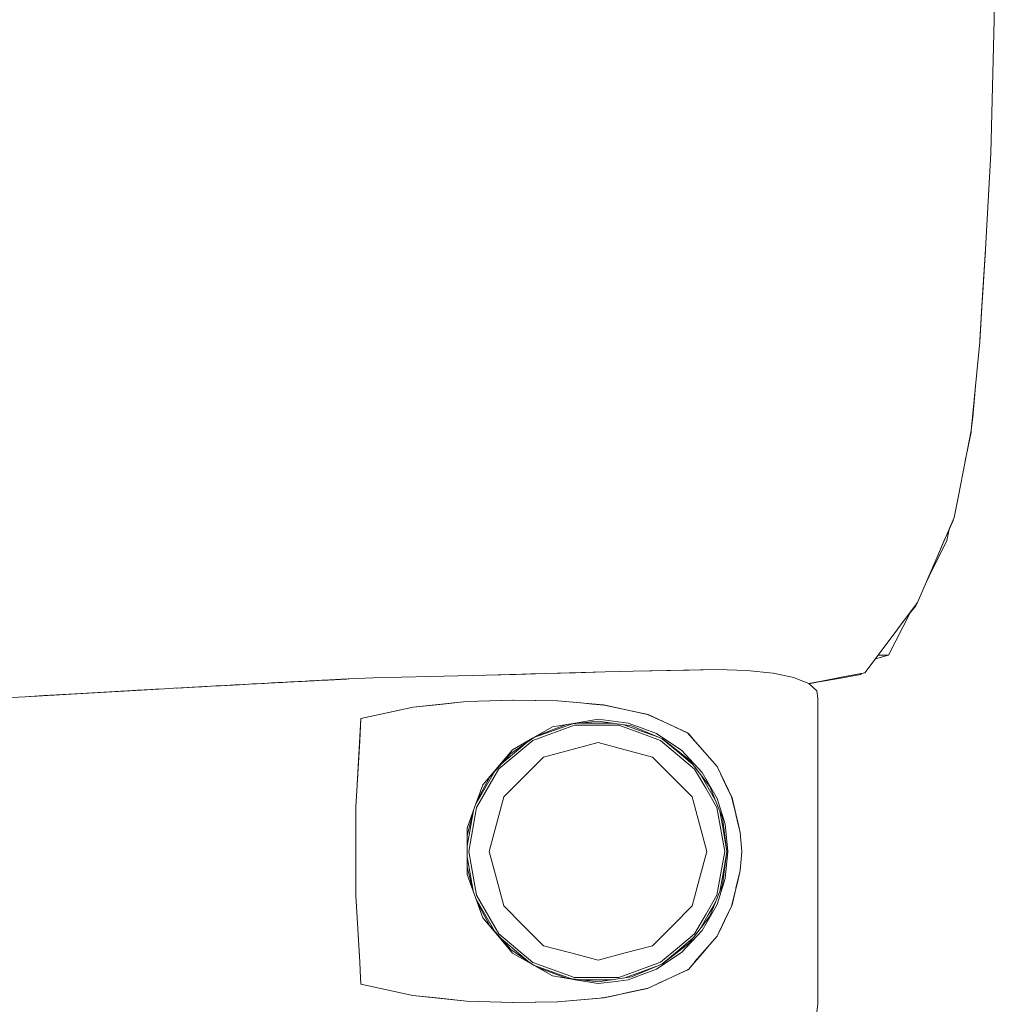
# Model space of a CAD drawing. Header units: millimetres. Extents: x -261 to 187, y -214 to 106.
# Tile 650 of 656: x -208.233 to -207.88, y 7.187 to 7.543. Entities that reach past the tile are written whole.
import ezdxf

# ---------------------------------------------------------------- set-up
doc = ezdxf.new("R2010")
doc.units = ezdxf.units.MM
doc.header["$LTSCALE"] = 0.005
doc.header["$MEASUREMENT"] = 0
doc.layers.add('IFC-Elemento de mobília-Contorno', color=9, linetype='Continuous', lineweight=5)

msp = doc.modelspace()

# ---------------------------------------------------------------- linework, layer by layer
at = {"layer": 'IFC-Elemento de mobília-Contorno', "lineweight": 5}
for p, q in [((-207.88152, 7.59168), (-207.88026, 7.54333)), ((-207.88152, 7.49498), (-207.88026, 7.54333)), ((-207.88341, 7.46044), (-207.88152, 7.49498)), ((-207.88448, 7.44369), (-207.88341, 7.46044)), ((-207.88435, 7.44482), (-207.88341, 7.46044)), ((-207.88354, 7.45825), (-207.88349, 7.45902)), ((-207.88435, 7.44482), (-207.88354, 7.45825)), ((-207.88463, 7.44136), (-207.88435, 7.44482)), ((-207.88554, 7.42693), (-207.88448, 7.44369)), ((-207.88551, 7.42735), (-207.88459, 7.44183)), ((-207.88707, 7.41087), (-207.88554, 7.42693)), ((-207.88552, 7.42723), (-207.88551, 7.42735)), ((-207.88859, 7.39481), (-207.88707, 7.41087)), ((-207.88799, 7.39967), (-207.88707, 7.41087)), ((-207.88859, 7.39481), (-207.88799, 7.39967)), ((-207.89326, 7.37127), (-207.88859, 7.39481)), ((-207.88867, 7.39421), (-207.88861, 7.39474)), ((-207.89076, 7.38388), (-207.88867, 7.39421)), ((-207.89028, 7.38623), (-207.88867, 7.39421)), ((-207.89075, 7.38392), (-207.89028, 7.38623)), ((-207.89481, 7.36343), (-207.89326, 7.37127)), ((-207.90143, 7.34803), (-207.89481, 7.36343)), ((-207.89654, 7.35906), (-207.89511, 7.36231)), ((-207.89511, 7.36231), (-207.89496, 7.36309)), ((-207.89736, 7.35515), (-207.8964, 7.35974)), ((-207.90143, 7.34803), (-207.89812, 7.35573)), ((-207.9, 7.34997), (-207.89736, 7.35515)), ((-207.90264, 7.34479), (-207.9, 7.34997)), ((-207.90805, 7.33265), (-207.90143, 7.34803)), ((-207.9049, 7.33998), (-207.90264, 7.34479)), ((-207.90474, 7.34034), (-207.90143, 7.34803)), ((-207.90473, 7.34037), (-207.90264, 7.34479)), ((-207.91516, 7.32314), (-207.90805, 7.33265)), ((-207.9107, 7.32894), (-207.90865, 7.33149)), ((-207.90865, 7.33149), (-207.90827, 7.33236)), ((-207.91318, 7.32405), (-207.91055, 7.32923)), ((-207.91055, 7.32923), (-207.91043, 7.32946)), ((-207.91582, 7.31887), (-207.91318, 7.32405)), ((-207.91516, 7.32314), (-207.91279, 7.32631)), ((-207.91279, 7.3263), (-207.91279, 7.32631)), ((-207.927, 7.3073), (-207.91516, 7.32314)), ((-207.927, 7.3073), (-207.91753, 7.31998)), ((-207.92227, 7.31364), (-207.91753, 7.31998)), ((-207.91753, 7.31998), (-207.91516, 7.32314)), ((-207.91846, 7.31369), (-207.91582, 7.31887)), ((-207.927, 7.3073), (-207.92227, 7.31364)), ((-207.92323, 7.31234), (-207.91846, 7.31369)), ((-207.92227, 7.31364), (-207.91846, 7.31369)), ((-208.11342, 7.30509), (-208.1048, 7.30553)), ((-208.1048, 7.30553), (-208.08435, 7.30598)), ((-208.1048, 7.30553), (-208.09457, 7.30576)), ((-208.09457, 7.30576), (-208.08435, 7.30598)), ((-208.08435, 7.30598), (-208.06389, 7.30643)), ((-208.08435, 7.30598), (-208.06901, 7.30632)), ((-208.08435, 7.30598), (-208.07923, 7.30609)), ((-208.07923, 7.30609), (-208.07412, 7.30621)), ((-208.07412, 7.30621), (-208.06901, 7.30632)), ((-208.06901, 7.30632), (-208.06389, 7.30643)), ((-208.06389, 7.30643), (-208.04243, 7.30703)), ((-208.06389, 7.30643), (-208.05316, 7.30673)), ((-208.05316, 7.30673), (-208.04243, 7.30703)), ((-208.05316, 7.30673), (-208.0478, 7.30688)), ((-208.0478, 7.30688), (-208.04243, 7.30703)), ((-208.04243, 7.30703), (-208.02097, 7.30763)), ((-208.04243, 7.30703), (-208.0317, 7.30733)), ((-208.04243, 7.30703), (-208.03706, 7.30718)), ((-208.03706, 7.30718), (-208.0317, 7.30733)), ((-208.0317, 7.30733), (-208.02097, 7.30763)), ((-208.02097, 7.30763), (-208.01084, 7.30785)), ((-208.01084, 7.30785), (-207.98047, 7.30853)), ((-208.01084, 7.30785), (-207.9906, 7.30831)), ((-207.9906, 7.30831), (-207.98047, 7.30853)), ((-207.98047, 7.30853), (-207.96966, 7.30817)), ((-207.96966, 7.30817), (-207.96023, 7.3072)), ((-207.96023, 7.3072), (-207.95267, 7.3056)), ((-207.95267, 7.3056), (-207.95045, 7.30469)), ((-207.9427, 7.3043), (-207.93485, 7.3058)), ((-207.93641, 7.30528), (-207.92857, 7.30667)), ((-207.93485, 7.3058), (-207.927, 7.3073)), ((-207.92857, 7.30667), (-207.92828, 7.30706)), ((-207.92857, 7.30667), (-207.92826, 7.30706)), ((-207.92857, 7.30667), (-207.92826, 7.30706)), ((-208.17684, 7.30171), (-208.17346, 7.3019)), ((-208.17568, 7.30177), (-208.17161, 7.302)), ((-208.17568, 7.30177), (-208.17346, 7.3019)), ((-208.17568, 7.30177), (-208.17365, 7.30189)), ((-208.17422, 7.30185), (-208.17365, 7.30189)), ((-208.17346, 7.3019), (-208.1633, 7.30245)), ((-208.17346, 7.3019), (-208.17007, 7.30208)), ((-208.17161, 7.302), (-208.16954, 7.30211)), ((-208.17007, 7.30208), (-208.1633, 7.30245)), ((-208.17007, 7.30208), (-208.16669, 7.30226)), ((-208.16954, 7.30211), (-208.16746, 7.30222)), ((-208.16746, 7.30222), (-208.16683, 7.30226)), ((-208.16713, 7.30224), (-208.16562, 7.30232)), ((-208.16702, 7.30225), (-208.16623, 7.30229)), ((-208.16669, 7.30226), (-208.16495, 7.30236)), ((-208.16669, 7.30226), (-208.16539, 7.30233)), ((-208.16499, 7.30236), (-208.1633, 7.30245)), ((-208.1633, 7.30245), (-208.15991, 7.30263)), ((-208.1633, 7.30245), (-208.16161, 7.30254)), ((-208.16161, 7.30254), (-208.15991, 7.30263)), ((-208.16076, 7.30259), (-208.15953, 7.30265)), ((-208.15991, 7.30263), (-208.14976, 7.30318)), ((-208.15991, 7.30263), (-208.15314, 7.303)), ((-208.15991, 7.30263), (-208.15653, 7.30282)), ((-208.15653, 7.30282), (-208.15483, 7.30291)), ((-208.15483, 7.30291), (-208.15145, 7.30309)), ((-208.15314, 7.303), (-208.14976, 7.30318)), ((-208.15314, 7.303), (-208.15145, 7.30309)), ((-208.14976, 7.30318), (-208.14701, 7.30333)), ((-208.14839, 7.30326), (-208.14701, 7.30333)), ((-208.14701, 7.30333), (-208.1429, 7.30355)), ((-208.14701, 7.30333), (-208.14427, 7.30347)), ((-208.14427, 7.30347), (-208.1429, 7.30355)), ((-208.14401, 7.30349), (-208.14258, 7.30357)), ((-208.1429, 7.30355), (-208.13193, 7.30413)), ((-208.1429, 7.30355), (-208.13605, 7.30391)), ((-208.1429, 7.30355), (-208.13879, 7.30377)), ((-208.1429, 7.30355), (-208.14153, 7.30362)), ((-208.14258, 7.30357), (-208.14107, 7.30364)), ((-208.14258, 7.30357), (-208.14154, 7.30362)), ((-208.14157, 7.30362), (-208.13843, 7.30379)), ((-208.14156, 7.30362), (-208.14154, 7.30362)), ((-208.14153, 7.30362), (-208.14016, 7.30369)), ((-208.14153, 7.30362), (-208.14051, 7.30367)), ((-208.14061, 7.30367), (-208.13879, 7.30377)), ((-208.14051, 7.30367), (-208.14042, 7.30368)), ((-208.14051, 7.30367), (-208.14042, 7.30368)), ((-208.14016, 7.30369), (-208.13879, 7.30377)), ((-208.1393, 7.30374), (-208.13843, 7.30379)), ((-208.13894, 7.30376), (-208.13605, 7.30391)), ((-208.13888, 7.30376), (-208.13742, 7.30383)), ((-208.13843, 7.30379), (-208.13637, 7.30389)), ((-208.13742, 7.30383), (-208.13467, 7.30398)), ((-208.1374, 7.30384), (-208.13637, 7.30389)), ((-208.13637, 7.30389), (-208.13591, 7.30392)), ((-208.13637, 7.30389), (-208.13591, 7.30392)), ((-208.13637, 7.30389), (-208.1359, 7.30392)), ((-208.13637, 7.30389), (-208.1359, 7.30392)), ((-208.13637, 7.30389), (-208.13591, 7.30392)), ((-208.13605, 7.30391), (-208.13193, 7.30413)), ((-208.1347, 7.30398), (-208.1333, 7.30405)), ((-208.1333, 7.30405), (-208.13193, 7.30413)), ((-208.13193, 7.30413), (-208.13056, 7.3042)), ((-208.13125, 7.30416), (-208.13056, 7.3042)), ((-208.13056, 7.3042), (-208.12919, 7.30427)), ((-208.12919, 7.30427), (-208.1285, 7.30431)), ((-208.1285, 7.30431), (-208.12782, 7.30434)), ((-208.12782, 7.30434), (-208.12692, 7.30439)), ((-208.12692, 7.30439), (-208.12512, 7.30449)), ((-208.12692, 7.30439), (-208.12602, 7.30444)), ((-208.12602, 7.30444), (-208.12332, 7.30458)), ((-208.12512, 7.30449), (-208.12332, 7.30458)), ((-208.12422, 7.30453), (-208.11631, 7.30494)), ((-208.12422, 7.30453), (-208.11927, 7.30478)), ((-208.12332, 7.30458), (-208.12107, 7.30469)), ((-208.12332, 7.30458), (-208.12152, 7.30467)), ((-208.12332, 7.30458), (-208.12225, 7.30463)), ((-208.12242, 7.30462), (-208.12107, 7.30469)), ((-208.12152, 7.30467), (-208.11927, 7.30478)), ((-208.12107, 7.30469), (-208.11882, 7.30481)), ((-208.12107, 7.30469), (-208.11927, 7.30478)), ((-208.12062, 7.30472), (-208.11972, 7.30476)), ((-208.11927, 7.30478), (-208.11631, 7.30494)), ((-208.11927, 7.30478), (-208.11792, 7.30486)), ((-208.11882, 7.30481), (-208.11657, 7.30493)), ((-208.11882, 7.30481), (-208.11837, 7.30483)), ((-208.11837, 7.30483), (-208.11657, 7.30493)), ((-208.11837, 7.30483), (-208.11747, 7.30488)), ((-208.11837, 7.30483), (-208.11792, 7.30486)), ((-208.11792, 7.30486), (-208.11631, 7.30494)), ((-208.11747, 7.30488), (-208.11702, 7.3049)), ((-208.11657, 7.30493), (-208.11425, 7.30504)), ((-208.11631, 7.30494), (-208.11477, 7.30502)), ((-208.11631, 7.30494), (-208.11567, 7.30497)), ((-208.11631, 7.30494), (-208.11612, 7.30495)), ((-208.11612, 7.30495), (-208.11522, 7.30499)), ((-208.11477, 7.30502), (-208.11387, 7.30506)), ((-208.11437, 7.30503), (-208.11387, 7.30506)), ((-208.11387, 7.30506), (-208.11342, 7.30509)), ((-207.95045, 7.30469), (-207.94734, 7.30342)), ((-207.94734, 7.30341), (-207.9427, 7.3043)), ((-207.94734, 7.30342), (-207.94444, 7.30084)), ((-207.94725, 7.30334), (-207.94424, 7.30388)), ((-207.94424, 7.30388), (-207.93641, 7.30528)), ((-208.25208, 7.29743), (-208.23057, 7.29867)), ((-208.23057, 7.29867), (-208.20346, 7.30022)), ((-208.23057, 7.29867), (-208.2238, 7.29906)), ((-208.2238, 7.29906), (-208.20346, 7.30022)), ((-208.2238, 7.29906), (-208.21702, 7.29945)), ((-208.21702, 7.29945), (-208.21024, 7.29984)), ((-208.21029, 7.29983), (-208.20829, 7.29995)), ((-208.21024, 7.29984), (-208.20346, 7.30022)), ((-208.21024, 7.29984), (-208.20829, 7.29995)), ((-208.21015, 7.29984), (-208.20418, 7.30018)), ((-208.20829, 7.29995), (-208.20418, 7.30018)), ((-208.20788, 7.29997), (-208.20418, 7.30018)), ((-208.20418, 7.30018), (-208.19604, 7.30064)), ((-208.20346, 7.30022), (-208.18017, 7.30153)), ((-208.19681, 7.3006), (-208.18017, 7.30153)), ((-208.19681, 7.3006), (-208.19015, 7.30097)), ((-208.19681, 7.3006), (-208.19348, 7.30078)), ((-208.19604, 7.30064), (-208.19353, 7.30078)), ((-208.19604, 7.30064), (-208.19427, 7.30074)), ((-208.19348, 7.30078), (-208.19015, 7.30097)), ((-208.19015, 7.30097), (-208.18017, 7.30153)), ((-208.19015, 7.30097), (-208.18682, 7.30115)), ((-208.18682, 7.30115), (-208.18017, 7.30153)), ((-208.18682, 7.30115), (-208.1835, 7.30134)), ((-208.1835, 7.30134), (-208.18017, 7.30153)), ((-208.18017, 7.30153), (-208.17684, 7.30171)), ((-208.17582, 7.30177), (-208.17568, 7.30177)), ((-208.17577, 7.30177), (-208.17568, 7.30177)), ((-207.94444, 7.30084), (-207.94405, 7.29809)), ((-208.10919, 7.29075), (-208.09037, 7.29482)), ((-208.09978, 7.29278), (-208.09037, 7.29482)), ((-208.09037, 7.29482), (-208.07107, 7.29687)), ((-208.09037, 7.29482), (-208.08072, 7.29585)), ((-208.08072, 7.29585), (-208.07107, 7.29687)), ((-208.07107, 7.29687), (-208.05397, 7.29742)), ((-208.07107, 7.29687), (-208.06266, 7.29715)), ((-208.06266, 7.29715), (-208.05424, 7.29742)), ((-208.05429, 7.29742), (-208.04618, 7.29728)), ((-208.05424, 7.29742), (-208.05419, 7.29741)), ((-208.05397, 7.29742), (-208.03804, 7.29715)), ((-208.04618, 7.29728), (-208.03813, 7.29715)), ((-208.03813, 7.29715), (-208.02984, 7.29641)), ((-208.03804, 7.29715), (-208.02966, 7.29639)), ((-208.02984, 7.29641), (-208.02155, 7.29567)), ((-208.02966, 7.29639), (-208.02547, 7.29601)), ((-208.02547, 7.29601), (-208.02128, 7.29564)), ((-208.02186, 7.2957), (-208.02149, 7.29565)), ((-208.02155, 7.29567), (-208.00557, 7.29228)), ((-208.02128, 7.29564), (-208.01731, 7.29478)), ((-208.01731, 7.29478), (-208.01331, 7.29392)), ((-207.94407, 7.18749), (-207.94405, 7.29809)), ((-208.10919, 7.29075), (-208.09978, 7.29278)), ((-208.01334, 7.29393), (-208.00937, 7.29308)), ((-208.00937, 7.29308), (-208.0054, 7.29223)), ((-208.00585, 7.29234), (-208.0054, 7.29223)), ((-208.00557, 7.29228), (-207.99835, 7.28894)), ((-208.0054, 7.29223), (-208.00176, 7.29052)), ((-208.11058, 7.26677), (-208.10919, 7.29075)), ((-208.10965, 7.28275), (-208.10919, 7.29075)), ((-208.04714, 7.28363), (-208.0399, 7.28776)), ((-208.04707, 7.28286), (-208.03199, 7.28833)), ((-208.04671, 7.28386), (-208.03315, 7.28878)), ((-208.04508, 7.28481), (-208.03487, 7.28859)), ((-208.0399, 7.28776), (-208.03171, 7.28914)), ((-208.03487, 7.28859), (-208.02351, 7.28986)), ((-208.03199, 7.28833), (-208.01596, 7.28833)), ((-208.03171, 7.28914), (-208.02351, 7.29052)), ((-208.02989, 7.28914), (-208.01845, 7.28914)), ((-208.02351, 7.29052), (-208.01808, 7.28984)), ((-208.02351, 7.28986), (-208.01142, 7.28815)), ((-208.01808, 7.28984), (-208.01265, 7.28915)), ((-208.01596, 7.28833), (-208.00843, 7.28559)), ((-208.01417, 7.28854), (-208.00816, 7.28635)), ((-208.01265, 7.28915), (-208.00752, 7.28725)), ((-208.01142, 7.28815), (-208.00017, 7.28339)), ((-208.00176, 7.29052), (-207.99812, 7.28881)), ((-207.99835, 7.28894), (-207.99113, 7.2856)), ((-207.99812, 7.28881), (-207.99084, 7.28539)), ((-208.00843, 7.28559), (-208.00089, 7.28285)), ((-208.00816, 7.28635), (-208.0013, 7.28386)), ((-208.00752, 7.28725), (-208.0024, 7.28534)), ((-208.0024, 7.28534), (-207.99785, 7.28231)), ((-207.99148, 7.28576), (-207.99084, 7.28539)), ((-207.99113, 7.2856), (-207.98846, 7.28254)), ((-207.99084, 7.28539), (-207.98824, 7.28239)), ((-208.11011, 7.27476), (-208.10965, 7.28275)), ((-208.05938, 7.27255), (-208.04707, 7.28286)), ((-208.05832, 7.27452), (-208.04911, 7.28222)), ((-208.05504, 7.27819), (-208.04652, 7.28398)), ((-208.05438, 7.2795), (-208.04714, 7.28363)), ((-208.03335, 7.27947), (-208.02351, 7.2821)), ((-208.02351, 7.2821), (-208.01368, 7.27947)), ((-208.00089, 7.28285), (-207.99473, 7.27769)), ((-208.00037, 7.28347), (-207.99422, 7.27832)), ((-208.00017, 7.28339), (-207.99052, 7.27589)), ((-207.99785, 7.28231), (-207.99331, 7.27928)), ((-207.98846, 7.28254), (-207.98313, 7.27644)), ((-207.98846, 7.28254), (-207.98047, 7.27339)), ((-207.98824, 7.28239), (-207.98306, 7.27639)), ((-207.98824, 7.28239), (-207.98565, 7.27939)), ((-208.06512, 7.26676), (-208.05438, 7.2795)), ((-208.06266, 7.26967), (-208.05504, 7.27819)), ((-208.04319, 7.27683), (-208.03335, 7.27947)), ((-208.01368, 7.27947), (-208.00384, 7.27683)), ((-207.99473, 7.27769), (-207.98857, 7.27253)), ((-207.99422, 7.27832), (-207.98911, 7.27405)), ((-207.99331, 7.27928), (-207.98587, 7.27131)), ((-207.98565, 7.27939), (-207.98306, 7.27639)), ((-208.11058, 7.26677), (-208.11011, 7.27476)), ((-208.05039, 7.26963), (-208.04319, 7.27683)), ((-208.00384, 7.27683), (-207.99664, 7.26963)), ((-207.99052, 7.27589), (-207.98312, 7.26617)), ((-207.98306, 7.27639), (-207.98047, 7.27339)), ((-207.98047, 7.27339), (-207.97506, 7.26209)), ((-207.98047, 7.27339), (-207.97917, 7.2707)), ((-208.06757, 7.26007), (-208.06082, 7.27172)), ((-208.06745, 7.25862), (-208.05938, 7.27255)), ((-207.98857, 7.27253), (-207.98454, 7.26557)), ((-207.9866, 7.27074), (-207.98385, 7.26598)), ((-207.98587, 7.27131), (-207.98047, 7.26191)), ((-207.97917, 7.2707), (-207.97786, 7.268)), ((-207.97912, 7.27056), (-207.97777, 7.26774)), ((-207.97912, 7.27056), (-207.97506, 7.26209)), ((-207.97912, 7.27056), (-207.97641, 7.26491)), ((-208.11104, 7.25877), (-208.11058, 7.26677)), ((-208.06799, 7.25892), (-208.06512, 7.26676)), ((-208.06719, 7.26109), (-208.06264, 7.26971)), ((-208.05759, 7.26243), (-208.05039, 7.26963)), ((-207.99664, 7.26963), (-207.98944, 7.26243)), ((-207.97786, 7.268), (-207.97656, 7.26531)), ((-207.97777, 7.26774), (-207.97641, 7.26491)), ((-207.98454, 7.26557), (-207.98052, 7.25862)), ((-207.98385, 7.26598), (-207.98108, 7.26119)), ((-207.98312, 7.26617), (-207.97848, 7.25487)), ((-207.97656, 7.26531), (-207.97525, 7.26262)), ((-207.97641, 7.26491), (-207.97506, 7.26209)), ((-208.06023, 7.25259), (-208.05759, 7.26243)), ((-207.98944, 7.26243), (-207.9868, 7.25259)), ((-207.98047, 7.26191), (-207.97753, 7.25255)), ((-207.97525, 7.26262), (-207.97288, 7.25289)), ((-207.97506, 7.26209), (-207.97357, 7.25587)), ((-208.11104, 7.24276), (-208.11104, 7.25877)), ((-208.07085, 7.25109), (-208.06799, 7.25892)), ((-208.07075, 7.2447), (-208.06848, 7.25758)), ((-208.07075, 7.24847), (-208.06853, 7.25743)), ((-208.07026, 7.24276), (-208.06745, 7.25862)), ((-207.98052, 7.25862), (-207.97912, 7.25069)), ((-207.97946, 7.25726), (-207.97832, 7.25083)), ((-207.97385, 7.25685), (-207.97357, 7.25587)), ((-207.97363, 7.25608), (-207.97315, 7.25404)), ((-207.97357, 7.25587), (-207.97209, 7.24964)), ((-208.06286, 7.24276), (-208.06023, 7.25259)), ((-207.9868, 7.25259), (-207.98416, 7.24276)), ((-207.97848, 7.25487), (-207.97689, 7.24276)), ((-207.97753, 7.25255), (-207.97654, 7.24275)), ((-207.97315, 7.25404), (-207.97209, 7.24964)), ((-207.97288, 7.25289), (-207.97209, 7.24964)), ((-208.07085, 7.25109), (-208.07085, 7.23441)), ((-208.07075, 7.23704), (-208.07075, 7.24847)), ((-207.97912, 7.25069), (-207.97772, 7.24276)), ((-207.97832, 7.25083), (-207.9769, 7.24276)), ((-207.97209, 7.24964), (-207.97151, 7.24275)), ((-208.11104, 7.22674), (-208.11104, 7.24276)), ((-208.07026, 7.24276), (-208.06745, 7.22689)), ((-208.06286, 7.24276), (-208.06023, 7.23292)), ((-207.9868, 7.23292), (-207.98416, 7.24276)), ((-207.97912, 7.23483), (-207.97772, 7.24276)), ((-207.97848, 7.23064), (-207.97689, 7.24276)), ((-207.97795, 7.23679), (-207.9769, 7.24276)), ((-207.97754, 7.23295), (-207.97654, 7.24275)), ((-207.97209, 7.23587), (-207.97151, 7.24275)), ((-208.07075, 7.24081), (-208.06847, 7.22792)), ((-208.07085, 7.23441), (-208.06512, 7.21875)), ((-208.07075, 7.23704), (-208.06852, 7.22805)), ((-207.98052, 7.2269), (-207.97912, 7.23483)), ((-207.97946, 7.22825), (-207.97795, 7.23679)), ((-207.97357, 7.22965), (-207.97209, 7.23587)), ((-207.97315, 7.23147), (-207.97209, 7.23587)), ((-207.97288, 7.23262), (-207.97209, 7.23587)), ((-208.06023, 7.23292), (-208.05759, 7.22308)), ((-207.98944, 7.22308), (-207.9868, 7.23292)), ((-207.98047, 7.2236), (-207.97754, 7.23295)), ((-207.97525, 7.22289), (-207.97288, 7.23262)), ((-207.97364, 7.22942), (-207.97315, 7.23147)), ((-207.98312, 7.21935), (-207.97848, 7.23064)), ((-207.97506, 7.22343), (-207.97357, 7.22965)), ((-207.97385, 7.22866), (-207.97357, 7.22965)), ((-208.11104, 7.22674), (-208.11058, 7.21875)), ((-208.06757, 7.22545), (-208.06082, 7.21379)), ((-208.06745, 7.22689), (-208.05938, 7.21296)), ((-208.0672, 7.22444), (-208.06266, 7.21584)), ((-207.98587, 7.2142), (-207.98047, 7.2236)), ((-207.98454, 7.21994), (-207.98052, 7.2269)), ((-207.98385, 7.21953), (-207.98108, 7.22431)), ((-208.05759, 7.22308), (-208.05039, 7.21588)), ((-207.99664, 7.21588), (-207.98944, 7.22308)), ((-207.98047, 7.21213), (-207.97506, 7.22343)), ((-207.98047, 7.21213), (-207.97641, 7.2206)), ((-207.97786, 7.21751), (-207.97656, 7.2202)), ((-207.97777, 7.21778), (-207.97641, 7.2206)), ((-207.97656, 7.2202), (-207.97525, 7.22289)), ((-207.97641, 7.2206), (-207.97506, 7.22343)), ((-208.11058, 7.21875), (-208.11011, 7.21075)), ((-208.11058, 7.21875), (-208.10965, 7.20276)), ((-208.06512, 7.21875), (-208.05974, 7.21238)), ((-207.99052, 7.20962), (-207.98312, 7.21935)), ((-207.98857, 7.21298), (-207.98454, 7.21994)), ((-207.98659, 7.21478), (-207.98385, 7.21953)), ((-207.98047, 7.21213), (-207.97777, 7.21778)), ((-207.97917, 7.21482), (-207.97786, 7.21751)), ((-207.97916, 7.21487), (-207.97777, 7.21778)), ((-208.06266, 7.21584), (-208.05504, 7.20733)), ((-208.05938, 7.21296), (-208.04707, 7.20266)), ((-208.05039, 7.21588), (-208.04319, 7.20868)), ((-208.00384, 7.20868), (-207.99664, 7.21588)), ((-207.99473, 7.20782), (-207.98857, 7.21298)), ((-207.99333, 7.20622), (-207.98587, 7.2142)), ((-207.98047, 7.21213), (-207.97912, 7.21495)), ((-207.98047, 7.21213), (-207.97917, 7.21482)), ((-208.11011, 7.21075), (-208.10965, 7.20276)), ((-208.05974, 7.21238), (-208.05436, 7.206)), ((-208.05832, 7.21099), (-208.04911, 7.20329)), ((-208.00017, 7.20213), (-207.99052, 7.20962)), ((-207.99422, 7.2072), (-207.98912, 7.21147)), ((-207.98846, 7.20297), (-207.98047, 7.21213)), ((-207.98306, 7.20913), (-207.98047, 7.21213)), ((-208.05504, 7.20733), (-208.04654, 7.20154)), ((-208.05436, 7.206), (-208.0399, 7.19775)), ((-208.04319, 7.20868), (-208.03335, 7.20605)), ((-208.03335, 7.20605), (-208.02351, 7.20341)), ((-208.02351, 7.20341), (-208.01368, 7.20605)), ((-208.01368, 7.20605), (-208.00384, 7.20868)), ((-208.00089, 7.20267), (-207.99473, 7.20782)), ((-208.00038, 7.20203), (-207.99422, 7.2072)), ((-207.99785, 7.20321), (-207.99331, 7.20624)), ((-207.99084, 7.20012), (-207.98565, 7.20612)), ((-207.98824, 7.20313), (-207.98565, 7.20612)), ((-207.9858, 7.20602), (-207.98313, 7.20907)), ((-207.98565, 7.20612), (-207.98306, 7.20913)), ((-208.10965, 7.20276), (-208.10947, 7.19969)), ((-208.04707, 7.20266), (-208.03199, 7.19719)), ((-208.00843, 7.19993), (-208.00089, 7.20267)), ((-208.0024, 7.20018), (-207.99785, 7.20321)), ((-207.99084, 7.20012), (-207.98824, 7.20313)), ((-208.10947, 7.19969), (-208.10919, 7.19476)), ((-208.0468, 7.20169), (-208.03315, 7.19673)), ((-208.04507, 7.2007), (-208.03487, 7.19693)), ((-208.01596, 7.19719), (-208.00843, 7.19993)), ((-208.01417, 7.19698), (-208.00816, 7.19916)), ((-208.01142, 7.19737), (-208.00017, 7.20213)), ((-208.00816, 7.19916), (-208.00123, 7.20167)), ((-208.00752, 7.19827), (-208.0024, 7.20018)), ((-207.99835, 7.19657), (-207.99113, 7.19992)), ((-207.99812, 7.1967), (-207.99084, 7.20012)), ((-207.99148, 7.19975), (-207.99106, 7.19999)), ((-207.99113, 7.19992), (-207.99102, 7.20003)), ((-208.0399, 7.19775), (-208.03168, 7.19637)), ((-208.03487, 7.19693), (-208.02351, 7.19565)), ((-208.03199, 7.19719), (-208.01596, 7.19719)), ((-208.03171, 7.19637), (-208.02351, 7.19499)), ((-208.0299, 7.19637), (-208.01844, 7.19637)), ((-208.02351, 7.19565), (-208.01142, 7.19737)), ((-208.02351, 7.19499), (-208.01808, 7.19567)), ((-208.01808, 7.19567), (-208.01265, 7.19636)), ((-208.01265, 7.19636), (-208.00752, 7.19827)), ((-208.00557, 7.19323), (-207.99835, 7.19657)), ((-208.00185, 7.19496), (-207.99812, 7.1967)), ((-208.10919, 7.19476), (-208.09042, 7.1907)), ((-208.10919, 7.19476), (-208.0998, 7.19273)), ((-208.0998, 7.19273), (-208.09042, 7.1907)), ((-208.02155, 7.18984), (-208.00557, 7.19323)), ((-208.01731, 7.19073), (-208.01331, 7.19158)), ((-208.01334, 7.19158), (-208.00937, 7.19243)), ((-208.00937, 7.19243), (-208.0054, 7.19328)), ((-208.00586, 7.19317), (-208.0054, 7.19328)), ((-208.0054, 7.19328), (-208.00176, 7.19499)), ((-208.09042, 7.1907), (-208.07107, 7.18864)), ((-208.09042, 7.1907), (-208.08074, 7.18967)), ((-208.08074, 7.18967), (-208.07107, 7.18864)), ((-208.07107, 7.18864), (-208.05397, 7.18809)), ((-208.07107, 7.18864), (-208.05417, 7.18809)), ((-208.05429, 7.1881), (-208.04618, 7.18823)), ((-208.05424, 7.1881), (-208.05419, 7.1881)), ((-208.05397, 7.18809), (-208.03804, 7.18837)), ((-208.04618, 7.18823), (-208.03813, 7.18837)), ((-208.03813, 7.18837), (-208.02984, 7.1891)), ((-208.03804, 7.18837), (-208.02966, 7.18912)), ((-208.02984, 7.1891), (-208.02155, 7.18984)), ((-208.02966, 7.18912), (-208.02547, 7.1895)), ((-208.02547, 7.1895), (-208.02128, 7.18988)), ((-208.02209, 7.18979), (-208.02128, 7.18988)), ((-208.02128, 7.18988), (-208.01731, 7.19073)), ((-207.94436, 7.1848), (-207.94407, 7.18749))]:
    msp.add_line(p, q, dxfattribs=at)

doc.saveas('drawing.dxf')
